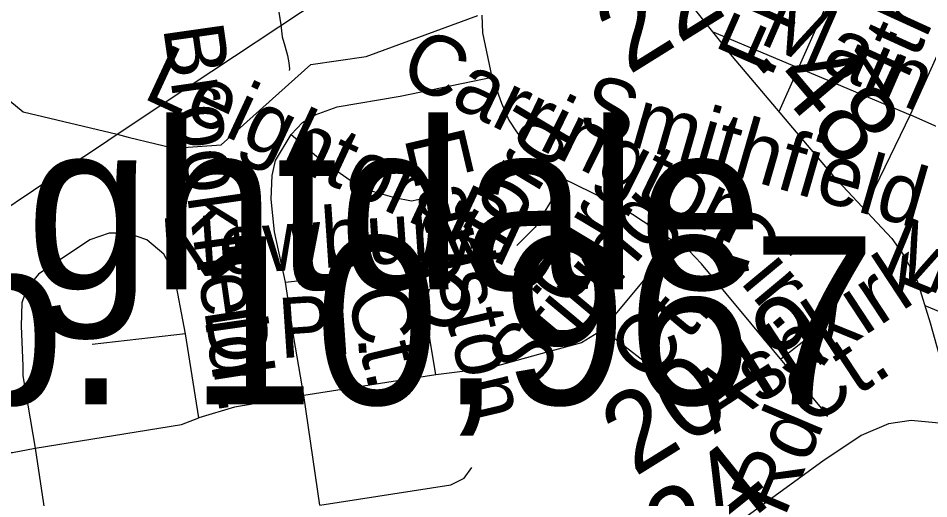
# Model space of a CAD drawing. Extents: x 2001466 to 31450019, y -30647475 to 847247.
# Drawn here: x 2150565 to 2153439, y 741852 to 743369 of the extents above; entities that cross this region are included whole.
import ezdxf

# ---------------------------------------------------------------- set-up
doc = ezdxf.new("R2010")
doc.units = 0
for name, color, linetype in [('Exist Civil Demographics City Label', 7, 'Continuous'), ('Exist Hydrographic Creek Single Shore', 7, 'Continuous'), ('Exist Hydrographic Misc Water Feature', 7, 'Continuous'), ('Exist Road Non-System Type 51', 7, 'Continuous'), ('Exist Road Non-System Type 51 Label', 7, 'Continuous'), ('Exist Road Secondary Mileage Hundredths English Label', 7, 'Continuous'), ('Exist Road Secondary Type 51 Attributed', 7, 'Continuous'), ('Exist Road Secondary Type 51 Label', 7, 'Continuous'), ('Exist Road Secondary Type 51 Number Label', 7, 'Continuous'), ('Exist Utilities Electrical Transmission Line', 7, 'Continuous')]:
    doc.layers.add(name, color=color, linetype=linetype)

msp = doc.modelspace()

# ---------------------------------------------------------------- linework, layer by layer
at = {"layer": 'Exist Hydrographic Creek Single Shore'}
for p, q in [((2150877.5, 743002.5), (2150912.5, 742994)), ((2150912.5, 742994), (2151000, 742972.8)), ((2151000, 742972.8), (2151021.7, 742967.6))]:
    msp.add_line(p, q, dxfattribs=at)
for points in [[(2151021.7, 742967.6), (2151056.2, 742959.3), (2151206.3, 742969.3), (2151488.3, 743222.7), (2151663.2, 743248.6), (2152016.1, 743378)], [(2150456.2, 743083.1), (2150539.3, 743107.7), (2150581.3, 743074), (2150877.5, 743002.5)]]:
    msp.add_lwpolyline(points, dxfattribs=at)
at = {"layer": 'Exist Hydrographic Misc Water Feature'}
msp.add_lwpolyline([(2151387.8, 743387.6), (2151393.7, 743347.7), (2151398.1, 743309.8), (2151406.7, 743281.7), (2151414.9, 743251.7), (2151419, 743227.9), (2151421, 743209.7), (2151420.8, 743203.7)], dxfattribs=at)
at = {"layer": 'Exist Road Non-System Type 51'}
for p, q in [((2153798.7, 743992.2), (2153379.4, 743063.6)), ((2152755.4, 743326.9), (2153379.4, 743063.6)), ((2153379.4, 743063.6), (2153235.7, 742766)), ((2153724.6, 742911.2), (2153379.4, 743063.6)), ((2153425.8, 742462.7), (2153864.9, 742280.7)), ((2152411.3, 742386.6), (2152609.9, 742233)), ((2151883.4, 742243.1), (2151467, 742178.4)), ((2151467, 742178.4), (2151247.5, 742141.9))]:
    msp.add_line(p, q, dxfattribs=at)
for points in [[(2153239.7, 743690.8), (2152965.9, 743073.4)], [(2152060.9, 743182.8), (2152031.7, 743323.2), (2152029.1, 743378.9)], [(2151427.2, 743002.2), (2151462.2, 743039.6), (2151501.9, 743063.5), (2151572, 743088.8), (2151770.6, 743123.2), (2152060.9, 743182.8)], [(2152060.9, 743182.8), (2152090, 743100.6), (2152113.8, 743047.6), (2152137.7, 743010.5), (2152185.4, 742949.5), (2152284.2, 742863.5)], [(2151408.7, 742535.7), (2151374.2, 742694.8), (2151363.6, 742798.1), (2151366.3, 742872.4), (2151376.9, 742920.1), (2151427.2, 743002.2)], [(2151427.2, 743002.2), (2151506.7, 742933.3), (2151580.9, 742880.3), (2151633.8, 742843.2), (2151678.9, 742824.6), (2151753, 742803.4), (2151806, 742792.8), (2151865.9, 742805.3)], [(2152284.2, 742863.5), (2152244.5, 742789.4), (2152196.8, 742709.9), (2152138.6, 742651.6)], [(2152644.3, 742656.9), (2152466.9, 742773.5), (2152284.2, 742863.5)], [(2151093.5, 742373), (2151056.4, 742566.5), (2151024.6, 742624.8), (2150971.6, 742669.8), (2150910.7, 742691), (2150852.4, 742691), (2150791.5, 742669.8), (2150629.9, 742561.2), (2150592.8, 742516.1), (2150576.9, 742471), (2150574.3, 742396.8), (2150579.6, 742272.2), (2150579.6, 742240.4), (2150619.3, 742012.4)], [(2152644.3, 742656.9), (2152575.5, 742585.3), (2152427.2, 742407.8), (2152411.3, 742386.6)], [(2153105, 742132.3), (2152721.1, 742593.3), (2152681.4, 742635.7), (2152644.3, 742656.9)], [(2151408.7, 742535.7), (2151512.5, 742547.9), (2151585.2, 742537.7)], [(2151467, 742178.4), (2151435.2, 742360.8), (2151408.7, 742535.7)], [(2151883.4, 742243.1), (2151864.8, 742351.7), (2151856.9, 742415.4), (2151851.6, 742463.1), (2151863.2, 742513.8)], [(2152411.3, 742386.6), (2152342.5, 742344.2), (2152207.4, 742307.2), (2152051.2, 742264.8), (2151883.4, 742243.1)], [(2153096.5, 742390.5), (2152971.7, 742292.4)], [(2151093.5, 742373), (2150798.4, 742338.8)], [(2151135.8, 742107.9), (2151093.5, 742373)], [(2149850.6, 742244.7), (2150049.2, 742255.3), (2150107.5, 742244.7), (2150165.8, 742218.1), (2150218.8, 742170.4), (2150303.5, 742072.4), (2150383, 742016.7), (2150457.2, 741998.1), (2150547.2, 741998.1), (2150619.3, 742012.4)], [(2151517.3, 741832.2), (2151467, 742178.4)], [(2151247.5, 742141.9), (2151135.8, 742107.9)], [(2150619.3, 742012.4), (2151080.2, 742086.7), (2151135.8, 742107.9)], [(2150619.3, 742012.4), (2150664.3, 741710.3)], [(2151517.3, 741832.2), (2151930.5, 741895.8), (2151972.9, 741917), (2151996.8, 741951.5)]]:
    msp.add_lwpolyline(points, dxfattribs=at)
at = {"layer": 'Exist Road Secondary Type 51 Attributed'}
for points in [[(2151986.4, 745842.8), (2151944.1, 745574.5), (2151923.2, 745465.6), (2151923.2, 745371.4), (2151944.6, 745272.9), (2152017.9, 745120.1), (2152116.8, 744930.5), (2152175.4, 744781.8), (2152258.6, 744563), (2152323.4, 744336.8), (2152410.8, 743959.9), (2152475.2, 743726.3), (2152554.7, 743580.8), (2152817.9, 743247.8), (2153136, 742872.9), (2153321.7, 742674), (2153361.5, 742617.4), (2153402.3, 742539.9), (2153442.5, 742408), (2153490.7, 742238.4), (2153536.5, 742085)], [(2153536.5, 742085), (2153382.6, 742099.6), (2153311.5, 742089.2), (2153225.7, 742052.5), (2153103.8, 741970.8), (2152853.7, 741788.6), (2152669, 741626.3), (2152601, 741555.1), (2152556, 741485), (2152528, 741426.8), (2152522.5, 741397.4)]]:
    msp.add_lwpolyline(points, dxfattribs=at)
at = {"layer": 'Exist Utilities Electrical Transmission Line'}
for p, q in [((2151176.5, 743201.4), (2152080.6, 743802.9)), ((2150877.5, 743002.5), (2151176.5, 743201.4)), ((2150818.3, 742963.1), (2150877.5, 743002.5)), ((2150725.8, 742901.6), (2150818.3, 742963.1)), ((2150387.1, 742676.2), (2150725.8, 742901.6))]:
    msp.add_line(p, q, dxfattribs=at)

# ---------------------------------------------------------------- texts
at = {"layer": 'Exist Civil Demographics City Label'}
for s, p in [('Knightdale', (2149565.5, 742513.5)), ('pop. 10,967', (2149530, 742150.1))]:
    msp.add_text(s, height=530, dxfattribs=at).set_placement(p)
at = {"layer": 'Exist Road Non-System Type 51 Label'}
for s, rotation, p in [('Fifth', 66.2643, (2152940.1, 743177.5)), ('4th', 65.4636, (2153341.4, 743108.9)), ('Main', 336.479, (2152898.8, 743291.9)), ('Brookfield', 278.1248, (2151022.2, 743339.6)), ('Carrington', 333.7532, (2151760, 743176.9)), ('Leighton Pl.', 335.0912, (2150954.3, 743118.6)), ('Oxford', 59.0527, (2151925.6, 742353.7)), ('Earlston', 283.2321, (2151782.5, 742993)), ('Stiring', 50.1288, (2152174.9, 742186.9)), ('Newbury', 3.8681, (2151020.3, 742546.1)), ('Cir.', 59.0527, (2152312.7, 742445.7)), ('Cir.', 309.7872, (2152724.1, 742675.9)), ('Maple', 337.4794, (2153284.7, 742574.5)), ('Ashkirk', 33.34, (2152762.7, 742054.8)), ('Ct.', 283.2321, (2151600.8, 742502.8)), ('Pl.', 3.8681, (2151392.1, 742295.5)), ('Ct.', 50.1288, (2152559.6, 742206.4)), ('Dr.', 278.8149, (2151151.5, 742448.7)), ('Ct.', 33.34, (2153059.1, 742075.2))]:
    msp.add_text(s, height=190, rotation=rotation, dxfattribs=at).set_placement(p)
at = {"layer": 'Exist Road Secondary Mileage Hundredths English Label'}
for s, rotation, p in [('.48', 310.2048, (2152877.6, 743241.3)), ('.24', 38.6781, (2152597.1, 741560.4))]:
    msp.add_text(s, height=250, rotation=rotation, dxfattribs=at).set_placement(p)
at = {"layer": 'Exist Road Secondary Type 51 Label'}
for s, rotation, p in [('Smithfield', 343.872, (2152326.1, 743015.1)), ('Rd.', 66.9325, (2152982.8, 741790.6))]:
    msp.add_text(s, height=190, rotation=rotation, dxfattribs=at).set_placement(p)
at = {"layer": 'Exist Road Secondary Type 51 Number Label'}
for s, p in [('2233', (2152492.1, 743188.2)), ('2049', (2152510.8, 741919.7))]:
    msp.add_text(s, height=250, rotation=31.918, dxfattribs=at).set_placement(p)

doc.saveas('drawing.dxf')
